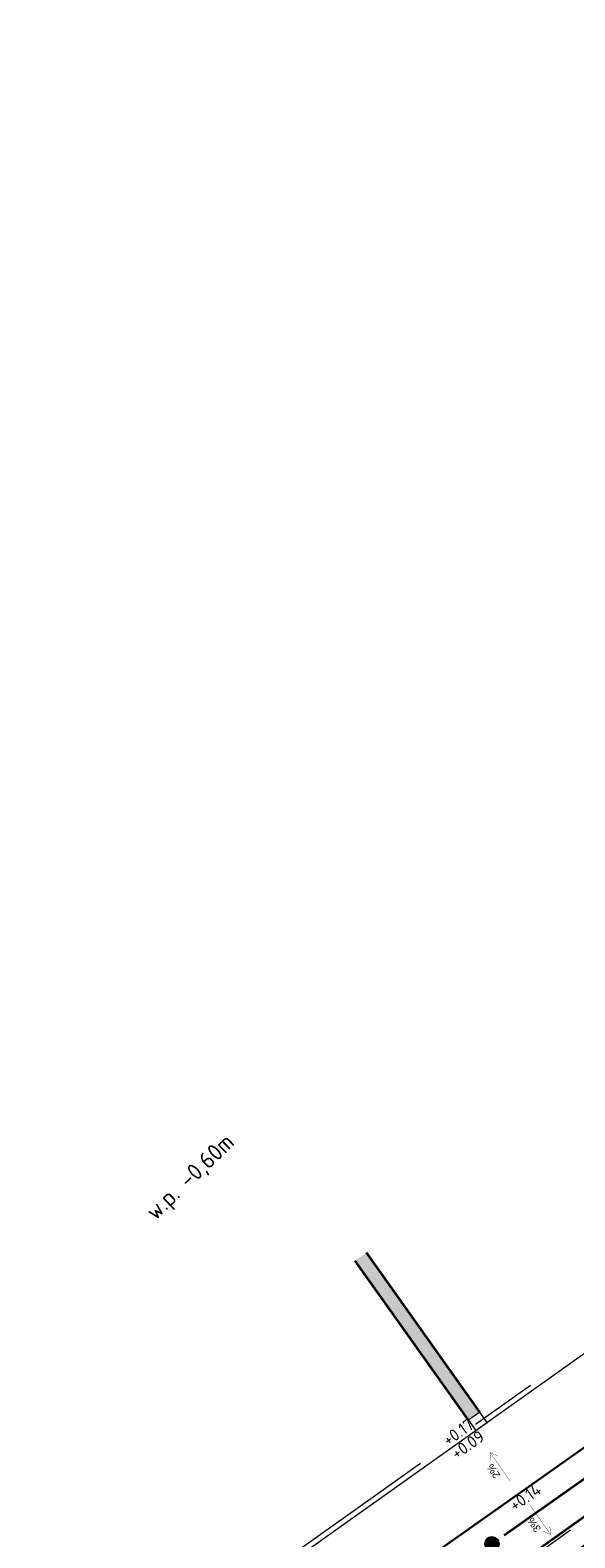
# Model space of a CAD drawing. Header units: metres. Extents: x 92403 to 95147, y 464428 to 465602.
# Tile 525 of 568: x 93325 to 93341, y 465283 to 465327. Entities that reach past the tile are written whole.
import ezdxf
from ezdxf.enums import TextEntityAlignment as Align

# ---------------------------------------------------------------- set-up
doc = ezdxf.new("R2010")
doc.units = ezdxf.units.M
for name, pattern in [('RI-DRAINAGE', [19.2, 6, -1.8, 1.8, -1.8, 2.4, -1.8, 1.8, -1.8]), ('RI-HWA', [7.4, 5, -2.4]), ('VH-TROTTOIRBAND', [15, 5, -2, 2, -2, 2, -2])]:
    doc.linetypes.add(name, pattern=pattern)
doc.layers.get('0').update_dxf_attribs({"linetype": 'CONTINUOUS'})
for name, color, linetype, lineweight in [('B-WE-RI-GWA_STROOMRICHTING-S', 30, 'CONTINUOUS', 25), ('B-WE-WH-WATERPEIL-T25', 7, 'CONTINUOUS', 25), ('N-WE-GK-KISTDAM-G', 40, 'CONTINUOUS', 30), ('N-WE-RI-HWA_HULPSTUK-S', 150, 'CONTINUOUS', 25), ('N-WE-VH-KANTOPSLUITING_TROTTOIRBAND-G', 7, 'VH-TROTTOIRBAND', 35), ('N-WE-VH-KANTOPSLUITING_VOORKANTBAND-G', 50, 'CONTINUOUS', 35), ('V-WE-RI-GWA_STROOMRICHTING-S', 30, 'CONTINUOUS', 25), ('V-WE-RI-VOLSCHUIMEN-G', 130, 'CONTINUOUS-V', 35), ('X-XX-AL-DETAIL-A', 7, 'CONTINUOUS', 13), ('X-XX-AL-HOOGTELABEL-T-afschot', 7, 'CONTINUOUS', 18), ('X-XX-AL-HOOGTELABEL-T18', 7, 'CONTINUOUS', 18)]:
    doc.layers.add(name, color=color, linetype=linetype, lineweight=lineweight)
doc.layers.add('N-OI-RI-DRAINAGE_DRAIN_PVC-G', color=7, linetype='RI-DRAINAGE', lineweight=18, true_color=0x00ff04)
doc.layers.add('N-OI-RI-HWA_TRANSPORTLEIDING-G', color=7, linetype='RI-HWA', lineweight=35, true_color=0x007bff)
doc.styles.add('1_500_2mm', font='arial.ttf', dxfattribs={"height": 1})
doc.styles.add('NLCS-ISO', font='NLCS-ISO.ttf')
doc.styles.add('NLCS-ISO-M200-T18', font='NLCS-ISO.ttf', dxfattribs={"height": 0.36})
doc.styles.add('NLCS-ISO-M200-T25', font='NLCS-ISO.ttf', dxfattribs={"height": 0.5})
doc.linetypes.add('CONTINUOUS-V', pattern='A,3.5,[24,NLCS.SHX,S=0.5,R=0,X=0,Y=0],3.5', length=7)

# ---------------------------------------------------------------- blocks, each defined once
blk = doc.blocks.new('SRI-HULP_INLAAT_KOLK-SO')
h = blk.add_hatch(color=256)
edge = h.paths.add_edge_path()
edge.add_arc((0, 0), 1, 0, 360)
blk.add_circle((0, 0), 1)
blk = doc.blocks.new('*U366')
at = {"ltscale": 0.1}
blk.add_hatch(color=256, dxfattribs=at).paths.add_polyline_path([(-2.5, 0), (2.5, -0.83), (2.5, 0.83)])
at = {"ltscale": 0.1, "flags": 128}
blk.add_lwpolyline([(-2.5, 0), (2.5, -0.83), (2.5, 0.83)], close=True, dxfattribs=at)
at = {"ltscale": 0.1, "style": 'NLCS-ISO'}
for tag, p in [('BOBL', (-133.27, 0)), ('MAT', (-1, 0.5))]:
    blk.add_attdef(tag, text='', height=1.8, dxfattribs=at).set_placement(p, align=Align.BOTTOM_RIGHT)
for tag, p in [('DIA', (1, 0.5)), ('BOBR', (134.18, 0))]:
    blk.add_attdef(tag, text='', height=1.8, dxfattribs=at).set_placement(p, align=Align.BOTTOM_LEFT)
blk.add_attdef('JVA', text='', height=1.8, dxfattribs=at).set_placement((0, -1), align=Align.TOP_CENTER)
blk = doc.blocks.new('*U418')
at = {"ltscale": 0.1}
blk.add_hatch(color=256, dxfattribs=at).paths.add_polyline_path([(-2.5, 0), (2.5, 0.83), (2.5, -0.83)])
at = {"ltscale": 0.1, "flags": 128}
blk.add_lwpolyline([(-2.5, 0), (2.5, 0.83), (2.5, -0.83)], close=True, dxfattribs=at)
at = {"ltscale": 0.1, "style": 'NLCS-ISO'}
for tag, p in [('BOBL', (-104.55, 0)), ('MAT', (-1, 0.5))]:
    blk.add_attdef(tag, text='', height=1.8, dxfattribs=at).set_placement(p, align=Align.BOTTOM_RIGHT)
for tag, p in [('DIA', (1, 0.5)), ('BOBR', (104.38, 0))]:
    blk.add_attdef(tag, text='', height=1.8, dxfattribs=at).set_placement(p, align=Align.BOTTOM_LEFT)
blk.add_attdef('JVA', text='', height=1.8, dxfattribs=at).set_placement((0, -1), align=Align.TOP_CENTER)

msp = doc.modelspace()

# ---------------------------------------------------------------- hatches: boundary and pattern name
at = {"layer": 'X-XX-AL-DETAIL-A', "true_color": 0xccaea8}
h = msp.add_hatch(color=253, dxfattribs=at)
h.dxf.hatch_style = 1
h.paths.add_polyline_path([(93337.653309, 465286.002799), (93334.292155, 465290.738433), (93334.628839, 465290.981081), (93337.993492, 465286.240517)])

# ---------------------------------------------------------------- linework, layer by layer
at = {"layer": 'N-OI-RI-DRAINAGE_DRAIN_PVC-G', "flags": 128}
msp.add_lwpolyline([(93301.659848, 465254.801365), (93343.356974, 465284.671928)], dxfattribs=at)
at = {"layer": 'N-OI-RI-HWA_TRANSPORTLEIDING-G', "flags": 128}
msp.add_lwpolyline([(93296.39504, 465252.724133), (93346.971151, 465288.424159)], dxfattribs=at)
at = {"layer": 'N-WE-GK-KISTDAM-G', "flags": 128}
msp.add_lwpolyline([(93210.763383, 465172.872229), (93201.886615, 465183.30491), (93210.736267, 465190.814572), (93205.169395, 465197.317295), (93206.822913, 465198.616944), (93212.552339, 465191.915977), (93221.912831, 465199.326014), (93258.944729, 465226.336996), (93295.953077, 465253.330078), (93346.53177, 465289.031978), (93392.473191, 465322.242162), (93394.012746, 465320.086867), (93347.88791, 465287.143259), (93297.51444, 465251.166815), (93259.538016, 465223.634792), (93259.189039, 465224.121938), (93222.820307, 465198.132024), (93213.476267, 465190.734266), (93213.64833, 465190.531501), (93204.848671, 465183.064261), (93212.362775, 465174.233091)], dxfattribs=at)
at = {"layer": 'N-WE-VH-KANTOPSLUITING_TROTTOIRBAND-G', "lineweight": 15}
msp.add_lwpolyline([(93397.684277, 465327.261226), (93370.097659, 465307.70861, -0.414213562), (93369.67958, 465307.78079, 0.414213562), (93368.982782, 465307.90109), (93351.228378, 465295.374574), (93348.45903, 465293.405972), (93326.49643, 465277.793767), (93325.473877, 465277.070174), (93307.086234, 465264.058448), (93300.251947, 465259.186284), (93295.944924, 465256.115807)], format="xyb", dxfattribs=at)
at = {"layer": 'N-WE-VH-KANTOPSLUITING_TROTTOIRBAND-G', "lineweight": 15, "flags": 128}
msp.add_lwpolyline([(93338.209663, 465285.935946), (93337.993492, 465286.240517), (93337.653309, 465286.002799), (93337.871241, 465285.695748), (93338.209663, 465285.935946)], dxfattribs=at)
at = {"layer": 'N-WE-VH-KANTOPSLUITING_VOORKANTBAND-G', "linetype": 'Continuous', "lineweight": 15}
msp.add_lwpolyline([(93296.031997, 465255.993667), (93300.33902, 465259.064144), (93307.173094, 465263.936156), (93325.560522, 465276.94773), (93326.583207, 465277.671416), (93348.545938, 465293.283714), (93351.31507, 465295.252162), (93369.069257, 465307.778525, -0.414213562), (93369.557016, 465307.694315), (93369.557016, 465307.694315, 0.414213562), (93370.184134, 465307.586046), (93370.17822, 465307.581873), (93371.154149, 465308.270434), (93392.274932, 465323.26108), (93397.771033, 465327.138822), (93397.684277, 465327.261226)], format="xyb", dxfattribs=at)
at = {"layer": 'N-WE-VH-KANTOPSLUITING_VOORKANTBAND-G', "flags": 128}
for points in [[(93337.653309, 465286.002799), (93334.292155, 465290.738433)], [(93337.993492, 465286.240517), (93334.628839, 465290.981081)]]:
    msp.add_lwpolyline(points, dxfattribs=at)
at = {"layer": 'V-WE-RI-VOLSCHUIMEN-G', "flags": 128}
msp.add_lwpolyline([(93221.883432, 465198.338884), (93256.927536, 465223.384146), (93294.149789, 465249.623901), (93331.600968, 465276.372526), (93368.475814, 465302.705747), (93393.374941, 465320.491518)], dxfattribs=at)
at = {"layer": 'X-XX-AL-HOOGTELABEL-T-afschot', "const_width": 0.008865}
for points in [[(93338.521406, 465284.942191), (93338.299147, 465285.04686), (93338.319631, 465284.802043)], [(93338.885239, 465284.203044), (93338.299147, 465285.04686)], [(93339.501531, 465283.452937), (93340.091198, 465282.611615)], [(93340.069676, 465282.856342), (93340.091198, 465282.611615), (93339.868496, 465282.71534)]]:
    msp.add_lwpolyline(points, dxfattribs=at)

# ---------------------------------------------------------------- block references
at = {"layer": 'B-WE-RI-GWA_STROOMRICHTING-S', "xscale": 0.2, "yscale": 0.2, "zscale": 0.2, "rotation": 35.48996660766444}
msp.add_blockref('*U366', (93330.8375, 465274.54), dxfattribs=at).add_auto_attribs({'MAT': 'Beton', 'DIA': '%%C400', 'BOBL': '-1,54', 'BOBR': '-1,44'})
at = {"layer": 'N-WE-RI-HWA_HULPSTUK-S', "xscale": 0.2, "yscale": 0.2, "zscale": 0.2, "rotation": 35.86245465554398}
msp.add_blockref('SRI-HULP_INLAAT_KOLK-SO', (93338.351698, 465282.339969), dxfattribs=at)
at = {"layer": 'V-WE-RI-GWA_STROOMRICHTING-S', "xscale": 0.2, "yscale": 0.2, "zscale": 0.2, "rotation": 35.53155111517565}
msp.add_blockref('*U418', (93350.038391, 465289.539137), dxfattribs=at).add_auto_attribs({'MAT': 'Beton', 'DIA': '400/600', 'BOBL': '0.00', 'BOBR': '0.00'})

# ---------------------------------------------------------------- texts
at = {"layer": 'B-WE-WH-WATERPEIL-T25', "insert": (93328.023475, 465292.274178), "char_height": 0.5, "attachment_point": 1, "rotation": 43.9107368, "style": 'NLCS-ISO-M200-T25'}
msp.add_mtext_dynamic_manual_height_columns('w.p. -0,60m ', width=5.11952087, gutter_width=2.5, heights=[0], dxfattribs=at)
at = {"layer": 'X-XX-AL-HOOGTELABEL-T-afschot', "char_height": 0.22, "width": 4.66934953, "style": '1_500_2mm'}
for s, insert, attachment_point, rotation in [('2%', (93338.433496, 465284.246819), 1, 124.4407637), ('3%', (93339.386695, 465283.013846), 3, 125.3679592)]:
    msp.add_mtext(s, dxfattribs=dict(at, insert=insert, attachment_point=attachment_point, rotation=rotation))
at = {"layer": 'X-XX-AL-HOOGTELABEL-T18', "char_height": 0.36, "width": 4.66934953, "attachment_point": 1, "rotation": 35.0858895, "style": 'NLCS-ISO-M200-T18'}
for s, insert in [('+0.17', (93336.844074, 465285.513838)), ('+0.09', (93337.097626, 465285.119891)), ('+0.14', (93338.824229, 465283.578564))]:
    msp.add_mtext(s, dxfattribs=dict(at, insert=insert))

doc.saveas('drawing.dxf')
